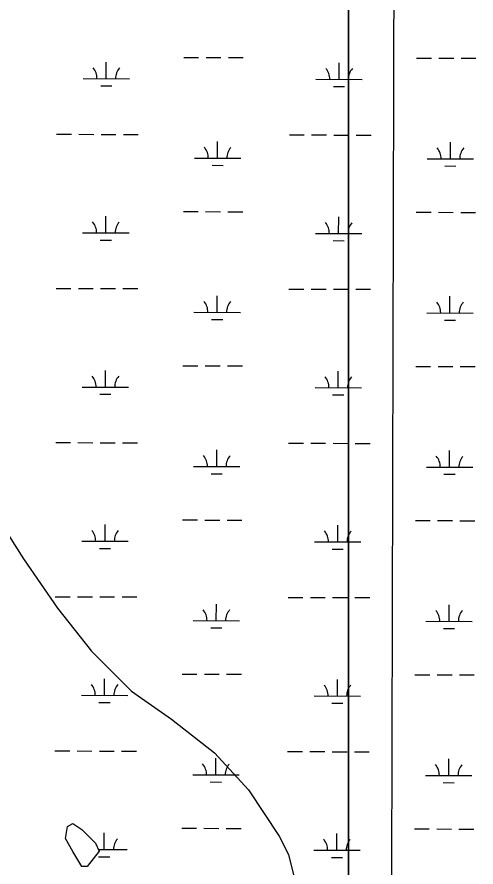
# Model space of a CAD drawing. Extents: x 3161615 to 3199515, y 867541 to 892976.
# Drawn here: x 3191155 to 3192145, y 874846 to 876681 of the extents above; entities that cross this region are included whole.
import ezdxf

# ---------------------------------------------------------------- set-up
doc = ezdxf.new("R2010")
doc.units = 0
for name, color, linetype in [('V-GRID-MAJR', 7, 'Continuous'), ('V-SITE-VEGE', 7, 'Continuous'), ('V-TOPO-SHOR', 7, 'Continuous'), ('V-WETL-SWMP', 7, 'Continuous')]:
    doc.layers.add(name, color=color, linetype=linetype)

msp = doc.modelspace()

# ---------------------------------------------------------------- linework, layer by layer
at = {"layer": 'V-GRID-MAJR'}
msp.add_spline([(3191958.8, 872935.3), (3191973.7, 878996), (3191988.7, 885058.7), (3192003.7, 891121.4), (3192003.7, 891123.3)], degree=3, dxfattribs=at)
at = {"layer": 'V-SITE-VEGE'}
for p, q in [((3191870, 877789.5), (3191870, 872935.6)), ((3191870, 872935.6), (3191870, 877789.5)), ((3191123.2, 875584.3), (3191169.7, 875511.2)), ((3191169.7, 875511.2), (3191242.8, 875404.9)), ((3191242.8, 875404.9), (3191315.8, 875311.9)), ((3191315.8, 875311.9), (3191402.2, 875225.5)), ((3191402.2, 875225.5), (3191488.5, 875165.7)), ((3191488.5, 875165.7), (3191581.5, 875092.6)), ((3191581.5, 875092.6), (3191654.6, 875012.8)), ((3191654.6, 875012.8), (3191721, 874913.2)), ((3191721, 874913.2), (3191740.9, 874873.3)), ((3191740.9, 874873.3), (3191760.9, 874793.5))]:
    msp.add_line(p, q, dxfattribs=at)
at = {"layer": 'V-TOPO-SHOR'}
msp.add_lwpolyline([(3191295.5, 874927.3), (3191324.4, 874897.5), (3191332.7, 874880.3), (3191306.5, 874847.3), (3191294.9, 874847.7), (3191275.5, 874879.5), (3191259.9, 874908), (3191264.1, 874933.9), (3191275.5, 874940), (3191295.5, 874927.3)], dxfattribs=at)
at = {"layer": 'V-WETL-SWMP'}
for p, q in [((3191347.9, 876547.3), (3191348, 876583.3)), ((3191515.1, 876593.3), (3191547.1, 876593.2)), ((3191563.1, 876593.2), (3191595.1, 876593.1)), ((3191611.1, 876593), (3191643.1, 876592.9)), ((3191849.8, 876545.9), (3191849.9, 876581.9)), ((3192017, 876591.9), (3192049, 876591.8)), ((3192065, 876591.8), (3192097, 876591.7)), ((3192113, 876591.6), (3192145, 876591.6)), ((3191297.9, 876547.5), (3191397.9, 876547.2)), ((3191799.8, 876546.1), (3191899.8, 876545.8)), ((3191335.9, 876531.9), (3191359.9, 876531.9)), ((3191837.8, 876530.5), (3191861.8, 876530.5)), ((3191240.8, 876427.6), (3191272.8, 876427.5)), ((3191288.8, 876427.4), (3191320.8, 876427.3)), ((3191336.8, 876427.3), (3191368.8, 876427.2)), ((3191384.8, 876427.2), (3191416.8, 876427.1)), ((3191587.9, 876375.9), (3191588, 876411.9)), ((3191742.7, 876426.2), (3191774.7, 876426.1)), ((3191790.7, 876426), (3191822.7, 876426)), ((3191838.7, 876425.9), (3191870.7, 876425.8)), ((3191886.7, 876425.8), (3191918.7, 876425.7)), ((3192089.8, 876374.5), (3192089.9, 876410.5)), ((3191537.9, 876376), (3191637.9, 876375.7)), ((3192039.8, 876374.6), (3192139.8, 876374.3)), ((3191575.9, 876360.5), (3191599.9, 876360.4)), ((3192077.8, 876359.1), (3192101.8, 876359)), ((3191347, 876214.7), (3191347.1, 876250.7)), ((3191514.2, 876260.6), (3191546.2, 876260.5)), ((3191562.2, 876260.5), (3191594.2, 876260.4)), ((3191610.2, 876260.4), (3191642.2, 876260.3)), ((3191848.9, 876213.3), (3191849, 876249.3)), ((3192016.1, 876259.2), (3192048.1, 876259.2)), ((3192064.1, 876259.1), (3192096.1, 876259)), ((3192112.1, 876259), (3192144.1, 876258.9)), ((3191297, 876214.8), (3191397, 876214.5)), ((3191798.9, 876213.4), (3191898.9, 876213.1)), ((3191335, 876199.3), (3191359, 876199.2)), ((3191836.9, 876197.9), (3191860.9, 876197.8)), ((3191239.8, 876094.9), (3191271.8, 876094.8)), ((3191287.8, 876094.8), (3191319.8, 876094.7)), ((3191335.8, 876094.6), (3191367.8, 876094.5)), ((3191383.8, 876094.5), (3191415.8, 876094.4)), ((3191741.7, 876093.5), (3191773.7, 876093.4)), ((3191789.7, 876093.4), (3191821.7, 876093.3)), ((3191837.7, 876093.2), (3191869.7, 876093.1)), ((3191885.7, 876093.1), (3191917.7, 876093)), ((3191587, 876043.2), (3191587.1, 876079.2)), ((3192088.9, 876041.8), (3192089, 876077.8)), ((3191537, 876043.3), (3191637, 876043)), ((3191575, 876027.8), (3191599, 876027.7)), ((3192038.9, 876041.9), (3192138.9, 876041.7)), ((3192076.9, 876026.4), (3192100.9, 876026.3)), ((3191346.1, 875882), (3191346.2, 875918)), ((3191513.3, 875928), (3191545.3, 875927.9)), ((3191561.3, 875927.8), (3191593.3, 875927.7)), ((3191609.3, 875927.7), (3191641.3, 875927.6)), ((3191848, 875880.6), (3191848.1, 875916.6)), ((3192015.2, 875926.6), (3192047.2, 875926.5)), ((3192063.2, 875926.4), (3192095.2, 875926.3)), ((3192111.2, 875926.3), (3192143.2, 875926.2)), ((3191296.1, 875882.1), (3191396.1, 875881.8)), ((3191798, 875880.7), (3191898, 875880.5)), ((3191334.1, 875866.6), (3191358, 875866.5)), ((3191836, 875865.2), (3191860, 875865.1)), ((3191238.9, 875762.2), (3191270.9, 875762.1)), ((3191286.9, 875762.1), (3191318.9, 875762)), ((3191334.9, 875761.9), (3191366.9, 875761.9)), ((3191382.9, 875761.8), (3191414.9, 875761.7)), ((3191740.8, 875760.8), (3191772.8, 875760.7)), ((3191788.8, 875760.7), (3191820.8, 875760.6)), ((3191836.8, 875760.6), (3191868.8, 875760.5)), ((3191884.8, 875760.4), (3191916.8, 875760.3)), ((3191586.1, 875710.5), (3191586.2, 875746.5)), ((3192088, 875709.1), (3192088.1, 875745.1)), ((3191536.1, 875710.6), (3191636.1, 875710.4)), ((3192038, 875709.3), (3192138, 875709)), ((3191574, 875695.1), (3191598, 875695)), ((3192076, 875693.7), (3192100, 875693.7)), ((3191512.4, 875595.3), (3191544.4, 875595.2)), ((3191560.4, 875595.1), (3191592.4, 875595.1)), ((3191608.4, 875595), (3191640.4, 875594.9)), ((3192014.3, 875593.9), (3192046.3, 875593.8)), ((3192062.3, 875593.8), (3192094.3, 875593.7)), ((3192110.3, 875593.6), (3192142.3, 875593.5)), ((3191345.2, 875549.3), (3191345.3, 875585.3)), ((3191847.1, 875547.9), (3191847.2, 875583.9)), ((3191295.2, 875549.5), (3191395.2, 875549.2)), ((3191333.1, 875533.9), (3191357.1, 875533.8)), ((3191797.1, 875548.1), (3191897.1, 875547.8)), ((3191835, 875532.5), (3191859, 875532.5)), ((3191238, 875429.5), (3191270, 875429.4)), ((3191286, 875429.4), (3191318, 875429.3)), ((3191334, 875429.3), (3191366, 875429.2)), ((3191382, 875429.1), (3191414, 875429.1)), ((3191739.9, 875428.2), (3191771.9, 875428.1)), ((3191787.9, 875428), (3191819.9, 875427.9)), ((3191835.9, 875427.9), (3191867.9, 875427.8)), ((3191883.9, 875427.8), (3191915.9, 875427.7)), ((3191585.2, 875377.8), (3191585.3, 875413.8)), ((3192087.1, 875376.4), (3192087.2, 875412.4)), ((3191535.2, 875378), (3191635.2, 875377.7)), ((3192037.1, 875376.6), (3192137.1, 875376.3)), ((3191573.1, 875362.4), (3191597.1, 875362.4)), ((3192075, 875361.1), (3192099, 875361)), ((3191511.4, 875262.6), (3191543.4, 875262.5)), ((3191559.4, 875262.5), (3191591.4, 875262.4)), ((3191607.4, 875262.3), (3191639.4, 875262.3)), ((3192013.4, 875261.2), (3192045.4, 875261.1)), ((3192061.4, 875261.1), (3192093.4, 875261)), ((3192109.4, 875261), (3192141.4, 875260.9)), ((3191344.3, 875216.6), (3191344.4, 875252.6)), ((3191846.2, 875215.3), (3191846.3, 875251.3)), ((3191294.3, 875216.8), (3191394.3, 875216.5)), ((3191332.2, 875201.2), (3191356.2, 875201.2)), ((3191796.2, 875215.4), (3191896.2, 875215.1)), ((3191834.1, 875199.9), (3191858.1, 875199.8)), ((3191237.1, 875096.9), (3191269.1, 875096.8)), ((3191285.1, 875096.7), (3191317.1, 875096.6)), ((3191333.1, 875096.6), (3191365.1, 875096.5)), ((3191381.1, 875096.5), (3191413.1, 875096.4)), ((3191739, 875095.5), (3191771, 875095.4)), ((3191787, 875095.3), (3191819, 875095.3)), ((3191835, 875095.2), (3191867, 875095.1)), ((3191883, 875095.1), (3191915, 875095)), ((3191584.3, 875045.2), (3191584.4, 875081.2)), ((3192086.2, 875043.8), (3192086.3, 875079.8)), ((3191534.3, 875045.3), (3191634.3, 875045)), ((3192036.2, 875043.9), (3192136.2, 875043.6)), ((3191572.2, 875029.8), (3191596.2, 875029.7)), ((3192074.1, 875028.4), (3192098.1, 875028.3)), ((3191259.9, 874908), (3191264.1, 874933.9)), ((3191264.1, 874933.9), (3191275.5, 874940)), ((3191275.5, 874940), (3191295.5, 874927.3)), ((3191295.5, 874927.3), (3191324.4, 874897.5)), ((3191510.5, 874929.9), (3191542.5, 874929.8)), ((3191558.5, 874929.8), (3191590.5, 874929.7)), ((3191606.5, 874929.7), (3191638.5, 874929.6)), ((3192012.4, 874928.5), (3192044.4, 874928.5)), ((3192060.4, 874928.4), (3192092.4, 874928.3)), ((3192108.4, 874928.3), (3192140.4, 874928.2)), ((3191275.5, 874879.5), (3191259.9, 874908)), ((3191343.3, 874884), (3191343.4, 874920)), ((3191845.2, 874882.6), (3191845.3, 874918.6)), ((3191324.4, 874897.5), (3191332.7, 874880.3)), ((3191294.9, 874847.7), (3191275.5, 874879.5)), ((3191332.7, 874880.3), (3191306.5, 874847.3)), ((3191330.9, 874884), (3191393.3, 874883.8)), ((3191795.2, 874882.7), (3191895.2, 874882.4)), ((3191331.3, 874868.6), (3191355.3, 874868.5)), ((3191833.2, 874867.2), (3191857.2, 874867.1)), ((3191306.5, 874847.3), (3191294.9, 874847.7))]:
    msp.add_line(p, q, dxfattribs=at)
for centre, start, end in [((3191292.7, 876548), 359.0699, 40.6135), ((3191403.2, 876547.7), 139.0699, 180.6135), ((3191794.6, 876546.6), 359.0699, 40.6135), ((3191905.1, 876546.3), 139.0699, 180.6135), ((3191532.7, 876376.5), 359.0699, 40.6135), ((3191643.2, 876376.2), 139.0699, 180.6135), ((3192034.6, 876375.1), 359.0699, 40.6135), ((3192145.1, 876374.8), 139.0699, 180.6135), ((3191291.8, 876215.3), 359.0699, 40.6135), ((3191402.3, 876215), 139.0699, 180.6135), ((3191793.7, 876213.9), 359.0699, 40.6135), ((3191904.2, 876213.6), 139.0699, 180.6135), ((3191531.8, 876043.8), 359.0699, 40.6135), ((3191642.3, 876043.5), 139.0699, 180.6135), ((3192033.7, 876042.4), 359.0699, 40.6135), ((3192144.2, 876042.1), 139.0699, 180.6135), ((3191290.9, 875882.6), 359.0699, 40.6135), ((3191401.3, 875882.3), 139.0699, 180.6135), ((3191792.8, 875881.2), 359.0699, 40.6135), ((3191903.2, 875880.9), 139.0699, 180.6135), ((3191530.9, 875711.1), 359.0699, 40.6135), ((3191641.3, 875710.8), 139.0699, 180.6135), ((3192032.8, 875709.8), 359.0699, 40.6135), ((3192143.2, 875709.4), 139.0699, 180.6135), ((3191289.9, 875549.9), 359.0699, 40.6135), ((3191400.4, 875549.6), 139.0699, 180.6135), ((3191791.8, 875548.6), 359.0699, 40.6135), ((3191902.3, 875548.2), 139.0699, 180.6135), ((3191529.9, 875378.5), 359.0699, 40.6135), ((3191640.4, 875378.2), 139.0699, 180.6135), ((3192031.8, 875377.1), 359.0699, 40.6135), ((3192142.3, 875376.8), 139.0699, 180.6135), ((3191289, 875217.3), 359.0699, 40.6135), ((3191399.5, 875217), 139.0699, 180.6135), ((3191790.9, 875215.9), 359.0699, 40.6135), ((3191901.4, 875215.6), 139.0699, 180.6135), ((3191529, 875045.8), 359.0699, 40.6135), ((3191639.5, 875045.5), 139.0699, 180.6135), ((3192030.9, 875044.4), 359.0699, 40.6135), ((3192141.4, 875044.1), 139.0699, 180.6135), ((3191288.1, 874884.6), 38.0755, 40.6135), ((3191398.6, 874884.3), 139.0699, 180.6135), ((3191790, 874883.2), 359.0699, 40.6135), ((3191900.5, 874882.9), 139.0699, 180.6135)]:
    msp.add_arc(centre, 35.2, start, end, dxfattribs=at)

doc.saveas('drawing.dxf')
